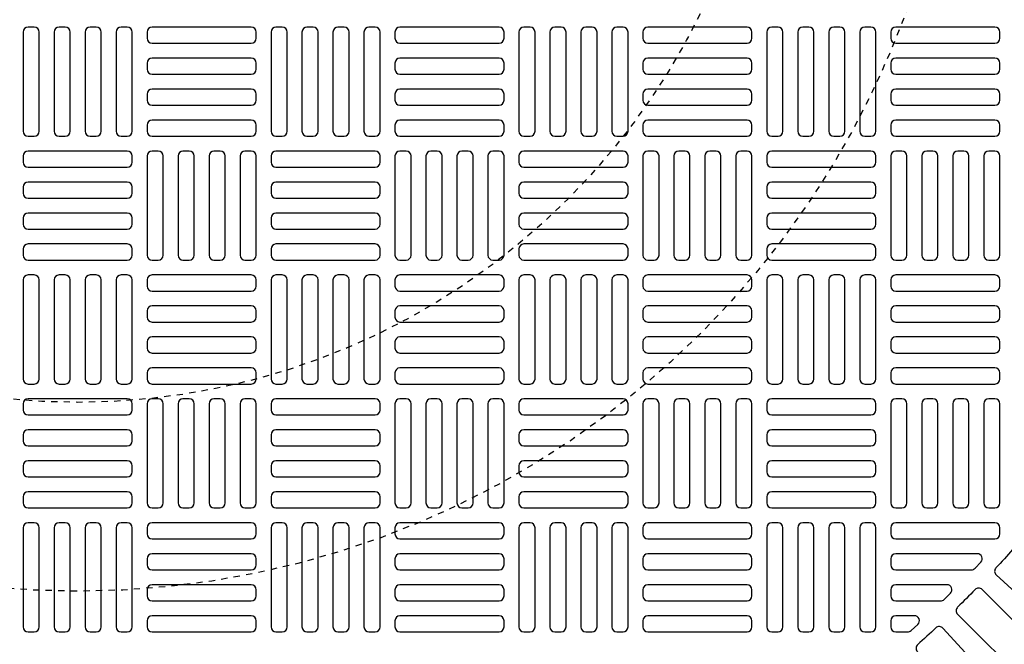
# Model space of a CAD drawing. Extents: x -169 to 2224, y 0 to 2796.
# Tile 519 of 530: x 1875 to 1890, y 1464 to 1474. Entities that reach past the tile are written whole.
import ezdxf

# ---------------------------------------------------------------- set-up
doc = ezdxf.new("R2010")
doc.units = 0
doc.header["$MEASUREMENT"] = 0
doc.linetypes.add('HIDDEN2', pattern=[0.28125, 0.1875, -0.09375])
doc.layers.get('DEFPOINTS').update_dxf_attribs({"linetype": 'CONTINUOUS'})
for name, color, linetype in [('TANK-MANHOLE-COVER-40', 2, 'CONTINUOUS'), ('TANK-MANHOLE-COVER-HATCH-40', 252, 'CONTINUOUS'), ('TANK-SLOPE', 3, 'CONTINUOUS')]:
    doc.layers.add(name, color=color, linetype=linetype)

msp = doc.modelspace()

# ---------------------------------------------------------------- linework, layer by layer
at = {"layer": 'DEFPOINTS', "color": 8, "linetype": 'HIDDEN2', "ltscale": 0.125}
msp.add_circle((1875.77157, 1479.01916), 14, dxfattribs=at)
msp.add_circle((1875.77157, 1479.01916), 14, dxfattribs=at)
msp.add_circle((1875.77157, 1479.01916), 14, dxfattribs=at)
msp.add_circle((1875.77157, 1479.01916), 14, dxfattribs=at)
at = {"layer": 'DEFPOINTS', "color": 8, "linetype": 'HIDDEN2', "ltscale": 0.5}
msp.add_circle((1875.77157, 1479.01916), 11, dxfattribs=at)
msp.add_circle((1875.77157, 1479.01916), 11, dxfattribs=at)
msp.add_circle((1875.77157, 1479.01916), 11, dxfattribs=at)
msp.add_circle((1875.77157, 1479.01916), 11, dxfattribs=at)
at = {"layer": 'TANK-MANHOLE-COVER-40', "color": 4, "linetype": 'Continuous'}
msp.add_circle((1875.77234, 1479.01916), 22.63902, dxfattribs=at)
at = {"layer": 'TANK-MANHOLE-COVER-40', "color": 1, "linetype": 'Continuous'}
msp.add_circle((1875.77234, 1479.01916), 22.44094, dxfattribs=at)
at = {"layer": 'TANK-MANHOLE-COVER-40', "color": 2, "linetype": 'Continuous'}
msp.add_circle((1875.77234, 1479.01916), 21.65354, dxfattribs=at)
at = {"layer": 'TANK-MANHOLE-COVER-HATCH-40', "linetype": 'Continuous', "flags": 128}
for points in [[(1874.98494, 1473.97979, 0.41421356), (1874.9062, 1473.90105), (1874.9062, 1472.32625, 0.41421356), (1874.98494, 1472.24751), (1875.08336, 1472.24751, 0.41421356), (1875.1621, 1472.32625), (1875.1621, 1473.90105, 0.41421356), (1875.08336, 1473.97979)], [(1875.47706, 1473.97979, 0.41421356), (1875.39832, 1473.90105), (1875.39832, 1472.32625, 0.41421356), (1875.47706, 1472.24751), (1875.57549, 1472.24751, 0.41421356), (1875.65423, 1472.32625), (1875.65423, 1473.90105, 0.41421356), (1875.57549, 1473.97979)], [(1875.96919, 1473.97979, 0.41421356), (1875.89045, 1473.90105), (1875.89045, 1472.32625, 0.41421356), (1875.96919, 1472.24751), (1876.06761, 1472.24751, 0.41421356), (1876.14635, 1472.32625), (1876.14635, 1473.90105, 0.41421356), (1876.06761, 1473.97979)], [(1876.46131, 1473.97979, 0.41421356), (1876.38257, 1473.90105), (1876.38257, 1472.32625, 0.41421356), (1876.46131, 1472.24751), (1876.55974, 1472.24751, 0.41421356), (1876.63848, 1472.32625), (1876.63848, 1473.90105, 0.41421356), (1876.55974, 1473.97979)], [(1878.60698, 1473.90105, 0.41421356), (1878.52824, 1473.97979), (1876.95344, 1473.97979, 0.41421356), (1876.8747, 1473.90105), (1876.8747, 1473.80262, 0.41421356), (1876.95344, 1473.72388), (1878.52824, 1473.72388, 0.41421356), (1878.60698, 1473.80262)], [(1878.92194, 1473.97979, 0.41421356), (1878.8432, 1473.90105), (1878.8432, 1472.32625, 0.41421356), (1878.92194, 1472.24751), (1879.02037, 1472.24751, 0.41421356), (1879.09911, 1472.32625), (1879.09911, 1473.90105, 0.41421356), (1879.02037, 1473.97979)], [(1879.41407, 1473.97979, 0.41421356), (1879.33533, 1473.90105), (1879.33533, 1472.32625, 0.41421356), (1879.41407, 1472.24751), (1879.5125, 1472.24751, 0.41421356), (1879.59124, 1472.32625), (1879.59124, 1473.90105, 0.41421356), (1879.5125, 1473.97979)], [(1879.9062, 1473.97979, 0.41421356), (1879.82746, 1473.90105), (1879.82746, 1472.32625, 0.41421356), (1879.9062, 1472.24751), (1880.00462, 1472.24751, 0.41421356), (1880.08336, 1472.32625), (1880.08336, 1473.90105, 0.41421356), (1880.00462, 1473.97979)], [(1880.39832, 1473.97979, 0.41421356), (1880.31958, 1473.90105), (1880.31958, 1472.32625, 0.41421356), (1880.39832, 1472.24751), (1880.49675, 1472.24751, 0.41421356), (1880.57549, 1472.32625), (1880.57549, 1473.90105, 0.41421356), (1880.49675, 1473.97979)], [(1882.54399, 1473.90105, 0.41421356), (1882.46525, 1473.97979), (1880.89045, 1473.97979, 0.41421356), (1880.81171, 1473.90105), (1880.81171, 1473.80262, 0.41421356), (1880.89045, 1473.72388), (1882.46525, 1473.72388, 0.41421356), (1882.54399, 1473.80262)], [(1882.85895, 1473.97979, 0.41421356), (1882.78021, 1473.90105), (1882.78021, 1472.32625, 0.41421356), (1882.85895, 1472.24751), (1882.95738, 1472.24751, 0.41421356), (1883.03612, 1472.32625), (1883.03612, 1473.90105, 0.41421356), (1882.95738, 1473.97979)], [(1883.35108, 1473.97979, 0.41421356), (1883.27234, 1473.90105), (1883.27234, 1472.32625, 0.41421356), (1883.35108, 1472.24751), (1883.4495, 1472.24751, 0.41421356), (1883.52824, 1472.32625), (1883.52824, 1473.90105, 0.41421356), (1883.4495, 1473.97979)], [(1883.8432, 1473.97979, 0.41421356), (1883.76446, 1473.90105), (1883.76446, 1472.32625, 0.41421356), (1883.8432, 1472.24751), (1883.94163, 1472.24751, 0.41421356), (1884.02037, 1472.32625), (1884.02037, 1473.90105, 0.41421356), (1883.94163, 1473.97979)], [(1884.33533, 1473.97979, 0.41421356), (1884.25659, 1473.90105), (1884.25659, 1472.32625, 0.41421356), (1884.33533, 1472.24751), (1884.43376, 1472.24751, 0.41421356), (1884.5125, 1472.32625), (1884.5125, 1473.90105, 0.41421356), (1884.43376, 1473.97979)], [(1886.481, 1473.90105, 0.41421356), (1886.40226, 1473.97979), (1884.82746, 1473.97979, 0.41421356), (1884.74872, 1473.90105), (1884.74872, 1473.80262, 0.41421356), (1884.82746, 1473.72388), (1886.40226, 1473.72388, 0.41421356), (1886.481, 1473.80262)], [(1886.79596, 1473.97979, 0.41421356), (1886.71722, 1473.90105), (1886.71722, 1472.32625, 0.41421356), (1886.79596, 1472.24751), (1886.89439, 1472.24751, 0.41421356), (1886.97313, 1472.32625), (1886.97313, 1473.90105, 0.41421356), (1886.89439, 1473.97979)], [(1887.28809, 1473.97979, 0.41421356), (1887.20935, 1473.90105), (1887.20935, 1472.32625, 0.41421356), (1887.28809, 1472.24751), (1887.38651, 1472.24751, 0.41421356), (1887.46525, 1472.32625), (1887.46525, 1473.90105, 0.41421356), (1887.38651, 1473.97979)], [(1887.78021, 1473.97979, 0.41421356), (1887.70147, 1473.90105), (1887.70147, 1472.32625, 0.41421356), (1887.78021, 1472.24751), (1887.87864, 1472.24751, 0.41421356), (1887.95738, 1472.32625), (1887.95738, 1473.90105, 0.41421356), (1887.87864, 1473.97979)], [(1888.27234, 1473.97979, 0.41421356), (1888.1936, 1473.90105), (1888.1936, 1472.32625, 0.41421356), (1888.27234, 1472.24751), (1888.37076, 1472.24751, 0.41421356), (1888.4495, 1472.32625), (1888.4495, 1473.90105, 0.41421356), (1888.37076, 1473.97979)], [(1890.41801, 1473.90105, 0.41421356), (1890.33927, 1473.97979), (1888.76446, 1473.97979, 0.41421356), (1888.68572, 1473.90105), (1888.68572, 1473.80262, 0.41421356), (1888.76446, 1473.72388), (1890.33927, 1473.72388, 0.41421356), (1890.41801, 1473.80262)], [(1878.60698, 1473.40892, 0.41421356), (1878.52824, 1473.48766), (1876.95344, 1473.48766, 0.41421356), (1876.8747, 1473.40892), (1876.8747, 1473.3105, 0.41421356), (1876.95344, 1473.23176), (1878.52824, 1473.23176, 0.41421356), (1878.60698, 1473.3105)], [(1882.54399, 1473.40892, 0.41421356), (1882.46525, 1473.48766), (1880.89045, 1473.48766, 0.41421356), (1880.81171, 1473.40892), (1880.81171, 1473.3105, 0.41421356), (1880.89045, 1473.23176), (1882.46525, 1473.23176, 0.41421356), (1882.54399, 1473.3105)], [(1886.481, 1473.40892, 0.41421356), (1886.40226, 1473.48766), (1884.82746, 1473.48766, 0.41421356), (1884.74872, 1473.40892), (1884.74872, 1473.3105, 0.41421356), (1884.82746, 1473.23176), (1886.40226, 1473.23176, 0.41421356), (1886.481, 1473.3105)], [(1890.41801, 1473.40892, 0.41421356), (1890.33927, 1473.48766), (1888.76446, 1473.48766, 0.41421356), (1888.68572, 1473.40892), (1888.68572, 1473.3105, 0.41421356), (1888.76446, 1473.23176), (1890.33927, 1473.23176, 0.41421356), (1890.41801, 1473.3105)], [(1878.60698, 1472.9168, 0.41421356), (1878.52824, 1472.99554), (1876.95344, 1472.99554, 0.41421356), (1876.8747, 1472.9168), (1876.8747, 1472.81837, 0.41421356), (1876.95344, 1472.73963), (1878.52824, 1472.73963, 0.41421356), (1878.60698, 1472.81837)], [(1882.54399, 1472.9168, 0.41421356), (1882.46525, 1472.99554), (1880.89045, 1472.99554, 0.41421356), (1880.81171, 1472.9168), (1880.81171, 1472.81837, 0.41421356), (1880.89045, 1472.73963), (1882.46525, 1472.73963, 0.41421356), (1882.54399, 1472.81837)], [(1886.481, 1472.9168, 0.41421356), (1886.40226, 1472.99554), (1884.82746, 1472.99554, 0.41421356), (1884.74872, 1472.9168), (1884.74872, 1472.81837, 0.41421356), (1884.82746, 1472.73963), (1886.40226, 1472.73963, 0.41421356), (1886.481, 1472.81837)], [(1890.41801, 1472.9168, 0.41421356), (1890.33927, 1472.99554), (1888.76446, 1472.99554, 0.41421356), (1888.68572, 1472.9168), (1888.68572, 1472.81837, 0.41421356), (1888.76446, 1472.73963), (1890.33927, 1472.73963, 0.41421356), (1890.41801, 1472.81837)], [(1878.60698, 1472.42467, 0.41421356), (1878.52824, 1472.50341), (1876.95344, 1472.50341, 0.41421356), (1876.8747, 1472.42467), (1876.8747, 1472.32625, 0.41421356), (1876.95344, 1472.24751), (1878.52824, 1472.24751, 0.41421356), (1878.60698, 1472.32625)], [(1882.54399, 1472.42467, 0.41421356), (1882.46525, 1472.50341), (1880.89045, 1472.50341, 0.41421356), (1880.81171, 1472.42467), (1880.81171, 1472.32625, 0.41421356), (1880.89045, 1472.24751), (1882.46525, 1472.24751, 0.41421356), (1882.54399, 1472.32625)], [(1886.481, 1472.42467, 0.41421356), (1886.40226, 1472.50341), (1884.82746, 1472.50341, 0.41421356), (1884.74872, 1472.42467), (1884.74872, 1472.32625, 0.41421356), (1884.82746, 1472.24751), (1886.40226, 1472.24751, 0.41421356), (1886.481, 1472.32625)], [(1890.41801, 1472.42467, 0.41421356), (1890.33927, 1472.50341), (1888.76446, 1472.50341, 0.41421356), (1888.68572, 1472.42467), (1888.68572, 1472.32625, 0.41421356), (1888.76446, 1472.24751), (1890.33927, 1472.24751, 0.41421356), (1890.41801, 1472.32625)], [(1874.9062, 1471.83412, 0.41421356), (1874.98494, 1471.75538), (1876.55974, 1471.75538, 0.41421356), (1876.63848, 1471.83412), (1876.63848, 1471.93255, 0.41421356), (1876.55974, 1472.01129), (1874.98494, 1472.01129, 0.41421356), (1874.9062, 1471.93255)], [(1876.95344, 1472.01129, 0.41421356), (1876.8747, 1471.93255), (1876.8747, 1470.35774, 0.41421356), (1876.95344, 1470.279), (1877.05187, 1470.279, 0.41421356), (1877.13061, 1470.35774), (1877.13061, 1471.93255, 0.41421356), (1877.05187, 1472.01129)], [(1877.44557, 1472.01129, 0.41421356), (1877.36683, 1471.93255), (1877.36683, 1470.35774, 0.41421356), (1877.44557, 1470.279), (1877.54399, 1470.279, 0.41421356), (1877.62273, 1470.35774), (1877.62273, 1471.93255, 0.41421356), (1877.54399, 1472.01129)], [(1877.93769, 1472.01129, 0.41421356), (1877.85895, 1471.93255), (1877.85895, 1470.35774, 0.41421356), (1877.93769, 1470.279), (1878.03612, 1470.279, 0.41421356), (1878.11486, 1470.35774), (1878.11486, 1471.93255, 0.41421356), (1878.03612, 1472.01129)], [(1878.42982, 1472.01129, 0.41421356), (1878.35108, 1471.93255), (1878.35108, 1470.35774, 0.41421356), (1878.42982, 1470.279), (1878.52824, 1470.279, 0.41421356), (1878.60698, 1470.35774), (1878.60698, 1471.93255, 0.41421356), (1878.52824, 1472.01129)], [(1878.8432, 1471.83412, 0.41421356), (1878.92194, 1471.75538), (1880.49675, 1471.75538, 0.41421356), (1880.57549, 1471.83412), (1880.57549, 1471.93255, 0.41421356), (1880.49675, 1472.01129), (1878.92194, 1472.01129, 0.41421356), (1878.8432, 1471.93255)], [(1880.89045, 1472.01129, 0.41421356), (1880.81171, 1471.93255), (1880.81171, 1470.35774, 0.41421356), (1880.89045, 1470.279), (1880.98887, 1470.279, 0.41421356), (1881.06761, 1470.35774), (1881.06761, 1471.93255, 0.41421356), (1880.98887, 1472.01129)], [(1881.38257, 1472.01129, 0.41421356), (1881.30383, 1471.93255), (1881.30383, 1470.35774, 0.41421356), (1881.38257, 1470.279), (1881.481, 1470.279, 0.41421356), (1881.55974, 1470.35774), (1881.55974, 1471.93255, 0.41421356), (1881.481, 1472.01129)], [(1881.8747, 1472.01129, 0.41421356), (1881.79596, 1471.93255), (1881.79596, 1470.35774, 0.41421356), (1881.8747, 1470.279), (1881.97313, 1470.279, 0.41421356), (1882.05187, 1470.35774), (1882.05187, 1471.93255, 0.41421356), (1881.97313, 1472.01129)], [(1882.36683, 1472.01129, 0.41421356), (1882.28809, 1471.93255), (1882.28809, 1470.35774, 0.41421356), (1882.36683, 1470.279), (1882.46525, 1470.279, 0.41421356), (1882.54399, 1470.35774), (1882.54399, 1471.93255, 0.41421356), (1882.46525, 1472.01129)], [(1882.78021, 1471.83412, 0.41421356), (1882.85895, 1471.75538), (1884.43376, 1471.75538, 0.41421356), (1884.5125, 1471.83412), (1884.5125, 1471.93255, 0.41421356), (1884.43376, 1472.01129), (1882.85895, 1472.01129, 0.41421356), (1882.78021, 1471.93255)], [(1884.82746, 1472.01129, 0.41421356), (1884.74872, 1471.93255), (1884.74872, 1470.35774, 0.41421356), (1884.82746, 1470.279), (1884.92588, 1470.279, 0.41421356), (1885.00462, 1470.35774), (1885.00462, 1471.93255, 0.41421356), (1884.92588, 1472.01129)], [(1885.31958, 1472.01129, 0.41421356), (1885.24084, 1471.93255), (1885.24084, 1470.35774, 0.41421356), (1885.31958, 1470.279), (1885.41801, 1470.279, 0.41421356), (1885.49675, 1470.35774), (1885.49675, 1471.93255, 0.41421356), (1885.41801, 1472.01129)], [(1885.81171, 1472.01129, 0.41421356), (1885.73297, 1471.93255), (1885.73297, 1470.35774, 0.41421356), (1885.81171, 1470.279), (1885.91013, 1470.279, 0.41421356), (1885.98887, 1470.35774), (1885.98887, 1471.93255, 0.41421356), (1885.91013, 1472.01129)], [(1886.30383, 1472.01129, 0.41421356), (1886.22509, 1471.93255), (1886.22509, 1470.35774, 0.41421356), (1886.30383, 1470.279), (1886.40226, 1470.279, 0.41421356), (1886.481, 1470.35774), (1886.481, 1471.93255, 0.41421356), (1886.40226, 1472.01129)], [(1886.71722, 1471.83412, 0.41421356), (1886.79596, 1471.75538), (1888.37076, 1471.75538, 0.41421356), (1888.4495, 1471.83412), (1888.4495, 1471.93255, 0.41421356), (1888.37076, 1472.01129), (1886.79596, 1472.01129, 0.41421356), (1886.71722, 1471.93255)], [(1888.76446, 1472.01129, 0.41421356), (1888.68572, 1471.93255), (1888.68572, 1470.35774, 0.41421356), (1888.76446, 1470.279), (1888.86289, 1470.279, 0.41421356), (1888.94163, 1470.35774), (1888.94163, 1471.93255, 0.41421356), (1888.86289, 1472.01129)], [(1889.25659, 1472.01129, 0.41421356), (1889.17785, 1471.93255), (1889.17785, 1470.35774, 0.41421356), (1889.25659, 1470.279), (1889.35502, 1470.279, 0.41421356), (1889.43376, 1470.35774), (1889.43376, 1471.93255, 0.41421356), (1889.35502, 1472.01129)], [(1889.74872, 1472.01129, 0.41421356), (1889.66998, 1471.93255), (1889.66998, 1470.35774, 0.41421356), (1889.74872, 1470.279), (1889.84714, 1470.279, 0.41421356), (1889.92588, 1470.35774), (1889.92588, 1471.93255, 0.41421356), (1889.84714, 1472.01129)], [(1890.24084, 1472.01129, 0.41421356), (1890.1621, 1471.93255), (1890.1621, 1470.35774, 0.41421356), (1890.24084, 1470.279), (1890.33927, 1470.279, 0.41421356), (1890.41801, 1470.35774), (1890.41801, 1471.93255, 0.41421356), (1890.33927, 1472.01129)], [(1874.9062, 1471.34199, 0.41421356), (1874.98494, 1471.26325), (1876.55974, 1471.26325, 0.41421356), (1876.63848, 1471.34199), (1876.63848, 1471.44042, 0.41421356), (1876.55974, 1471.51916), (1874.98494, 1471.51916, 0.41421356), (1874.9062, 1471.44042)], [(1878.8432, 1471.34199, 0.41421356), (1878.92194, 1471.26325), (1880.49675, 1471.26325, 0.41421356), (1880.57549, 1471.34199), (1880.57549, 1471.44042, 0.41421356), (1880.49675, 1471.51916), (1878.92194, 1471.51916, 0.41421356), (1878.8432, 1471.44042)], [(1882.78021, 1471.34199, 0.41421356), (1882.85895, 1471.26325), (1884.43376, 1471.26325, 0.41421356), (1884.5125, 1471.34199), (1884.5125, 1471.44042, 0.41421356), (1884.43376, 1471.51916), (1882.85895, 1471.51916, 0.41421356), (1882.78021, 1471.44042)], [(1886.71722, 1471.34199, 0.41421356), (1886.79596, 1471.26325), (1888.37076, 1471.26325, 0.41421356), (1888.4495, 1471.34199), (1888.4495, 1471.44042, 0.41421356), (1888.37076, 1471.51916), (1886.79596, 1471.51916, 0.41421356), (1886.71722, 1471.44042)], [(1874.9062, 1470.84987, 0.41421356), (1874.98494, 1470.77113), (1876.55974, 1470.77113, 0.41421356), (1876.63848, 1470.84987), (1876.63848, 1470.94829, 0.41421356), (1876.55974, 1471.02703), (1874.98494, 1471.02703, 0.41421356), (1874.9062, 1470.94829)], [(1878.8432, 1470.84987, 0.41421356), (1878.92194, 1470.77113), (1880.49675, 1470.77113, 0.41421356), (1880.57549, 1470.84987), (1880.57549, 1470.94829, 0.41421356), (1880.49675, 1471.02703), (1878.92194, 1471.02703, 0.41421356), (1878.8432, 1470.94829)], [(1882.78021, 1470.84987, 0.41421356), (1882.85895, 1470.77113), (1884.43376, 1470.77113, 0.41421356), (1884.5125, 1470.84987), (1884.5125, 1470.94829, 0.41421356), (1884.43376, 1471.02703), (1882.85895, 1471.02703, 0.41421356), (1882.78021, 1470.94829)], [(1886.71722, 1470.84987, 0.41421356), (1886.79596, 1470.77113), (1888.37076, 1470.77113, 0.41421356), (1888.4495, 1470.84987), (1888.4495, 1470.94829, 0.41421356), (1888.37076, 1471.02703), (1886.79596, 1471.02703, 0.41421356), (1886.71722, 1470.94829)], [(1874.9062, 1470.35774, 0.41421356), (1874.98494, 1470.279), (1876.55974, 1470.279, 0.41421356), (1876.63848, 1470.35774), (1876.63848, 1470.45617, 0.41421356), (1876.55974, 1470.53491), (1874.98494, 1470.53491, 0.41421356), (1874.9062, 1470.45617)], [(1878.8432, 1470.35774, 0.41421356), (1878.92194, 1470.279), (1880.49675, 1470.279, 0.41421356), (1880.57549, 1470.35774), (1880.57549, 1470.45617, 0.41421356), (1880.49675, 1470.53491), (1878.92194, 1470.53491, 0.41421356), (1878.8432, 1470.45617)], [(1882.78021, 1470.35774, 0.41421356), (1882.85895, 1470.279), (1884.43376, 1470.279, 0.41421356), (1884.5125, 1470.35774), (1884.5125, 1470.45617, 0.41421356), (1884.43376, 1470.53491), (1882.85895, 1470.53491, 0.41421356), (1882.78021, 1470.45617)], [(1886.71722, 1470.35774, 0.41421356), (1886.79596, 1470.279), (1888.37076, 1470.279, 0.41421356), (1888.4495, 1470.35774), (1888.4495, 1470.45617, 0.41421356), (1888.37076, 1470.53491), (1886.79596, 1470.53491, 0.41421356), (1886.71722, 1470.45617)], [(1874.98494, 1470.04278, 0.41421356), (1874.9062, 1469.96404), (1874.9062, 1468.38924, 0.41421356), (1874.98494, 1468.3105), (1875.08336, 1468.3105, 0.41421356), (1875.1621, 1468.38924), (1875.1621, 1469.96404, 0.41421356), (1875.08336, 1470.04278)], [(1875.47706, 1470.04278, 0.41421356), (1875.39832, 1469.96404), (1875.39832, 1468.38924, 0.41421356), (1875.47706, 1468.3105), (1875.57549, 1468.3105, 0.41421356), (1875.65423, 1468.38924), (1875.65423, 1469.96404, 0.41421356), (1875.57549, 1470.04278)], [(1875.96919, 1470.04278, 0.41421356), (1875.89045, 1469.96404), (1875.89045, 1468.38924, 0.41421356), (1875.96919, 1468.3105), (1876.06761, 1468.3105, 0.41421356), (1876.14635, 1468.38924), (1876.14635, 1469.96404, 0.41421356), (1876.06761, 1470.04278)], [(1876.46131, 1470.04278, 0.41421356), (1876.38257, 1469.96404), (1876.38257, 1468.38924, 0.41421356), (1876.46131, 1468.3105), (1876.55974, 1468.3105, 0.41421356), (1876.63848, 1468.38924), (1876.63848, 1469.96404, 0.41421356), (1876.55974, 1470.04278)], [(1878.60698, 1469.96404, 0.41421356), (1878.52824, 1470.04278), (1876.95344, 1470.04278, 0.41421356), (1876.8747, 1469.96404), (1876.8747, 1469.86562, 0.41421356), (1876.95344, 1469.78688), (1878.52824, 1469.78688, 0.41421356), (1878.60698, 1469.86562)], [(1878.92194, 1470.04278, 0.41421356), (1878.8432, 1469.96404), (1878.8432, 1468.38924, 0.41421356), (1878.92194, 1468.3105), (1879.02037, 1468.3105, 0.41421356), (1879.09911, 1468.38924), (1879.09911, 1469.96404, 0.41421356), (1879.02037, 1470.04278)], [(1879.41407, 1470.04278, 0.41421356), (1879.33533, 1469.96404), (1879.33533, 1468.38924, 0.41421356), (1879.41407, 1468.3105), (1879.5125, 1468.3105, 0.41421356), (1879.59124, 1468.38924), (1879.59124, 1469.96404, 0.41421356), (1879.5125, 1470.04278)], [(1879.9062, 1470.04278, 0.41421356), (1879.82746, 1469.96404), (1879.82746, 1468.38924, 0.41421356), (1879.9062, 1468.3105), (1880.00462, 1468.3105, 0.41421356), (1880.08336, 1468.38924), (1880.08336, 1469.96404, 0.41421356), (1880.00462, 1470.04278)], [(1880.39832, 1470.04278, 0.41421356), (1880.31958, 1469.96404), (1880.31958, 1468.38924, 0.41421356), (1880.39832, 1468.3105), (1880.49675, 1468.3105, 0.41421356), (1880.57549, 1468.38924), (1880.57549, 1469.96404, 0.41421356), (1880.49675, 1470.04278)], [(1882.54399, 1469.96404, 0.41421356), (1882.46525, 1470.04278), (1880.89045, 1470.04278, 0.41421356), (1880.81171, 1469.96404), (1880.81171, 1469.86562, 0.41421356), (1880.89045, 1469.78688), (1882.46525, 1469.78688, 0.41421356), (1882.54399, 1469.86562)], [(1882.85895, 1470.04278, 0.41421356), (1882.78021, 1469.96404), (1882.78021, 1468.38924, 0.41421356), (1882.85895, 1468.3105), (1882.95738, 1468.3105, 0.41421356), (1883.03612, 1468.38924), (1883.03612, 1469.96404, 0.41421356), (1882.95738, 1470.04278)], [(1883.35108, 1470.04278, 0.41421356), (1883.27234, 1469.96404), (1883.27234, 1468.38924, 0.41421356), (1883.35108, 1468.3105), (1883.4495, 1468.3105, 0.41421356), (1883.52824, 1468.38924), (1883.52824, 1469.96404, 0.41421356), (1883.4495, 1470.04278)], [(1883.8432, 1470.04278, 0.41421356), (1883.76446, 1469.96404), (1883.76446, 1468.38924, 0.41421356), (1883.8432, 1468.3105), (1883.94163, 1468.3105, 0.41421356), (1884.02037, 1468.38924), (1884.02037, 1469.96404, 0.41421356), (1883.94163, 1470.04278)], [(1884.33533, 1470.04278, 0.41421356), (1884.25659, 1469.96404), (1884.25659, 1468.38924, 0.41421356), (1884.33533, 1468.3105), (1884.43376, 1468.3105, 0.41421356), (1884.5125, 1468.38924), (1884.5125, 1469.96404, 0.41421356), (1884.43376, 1470.04278)], [(1886.481, 1469.96404, 0.41421356), (1886.40226, 1470.04278), (1884.82746, 1470.04278, 0.41421356), (1884.74872, 1469.96404), (1884.74872, 1469.86562, 0.41421356), (1884.82746, 1469.78688), (1886.40226, 1469.78688, 0.41421356), (1886.481, 1469.86562)], [(1886.79596, 1470.04278, 0.41421356), (1886.71722, 1469.96404), (1886.71722, 1468.38924, 0.41421356), (1886.79596, 1468.3105), (1886.89439, 1468.3105, 0.41421356), (1886.97313, 1468.38924), (1886.97313, 1469.96404, 0.41421356), (1886.89439, 1470.04278)], [(1887.28809, 1470.04278, 0.41421356), (1887.20935, 1469.96404), (1887.20935, 1468.38924, 0.41421356), (1887.28809, 1468.3105), (1887.38651, 1468.3105, 0.41421356), (1887.46525, 1468.38924), (1887.46525, 1469.96404, 0.41421356), (1887.38651, 1470.04278)], [(1887.78021, 1470.04278, 0.41421356), (1887.70147, 1469.96404), (1887.70147, 1468.38924, 0.41421356), (1887.78021, 1468.3105), (1887.87864, 1468.3105, 0.41421356), (1887.95738, 1468.38924), (1887.95738, 1469.96404, 0.41421356), (1887.87864, 1470.04278)], [(1888.27234, 1470.04278, 0.41421356), (1888.1936, 1469.96404), (1888.1936, 1468.38924, 0.41421356), (1888.27234, 1468.3105), (1888.37076, 1468.3105, 0.41421356), (1888.4495, 1468.38924), (1888.4495, 1469.96404, 0.41421356), (1888.37076, 1470.04278)], [(1890.41801, 1469.96404, 0.41421356), (1890.33927, 1470.04278), (1888.76446, 1470.04278, 0.41421356), (1888.68572, 1469.96404), (1888.68572, 1469.86562, 0.41421356), (1888.76446, 1469.78688), (1890.33927, 1469.78688, 0.41421356), (1890.41801, 1469.86562)], [(1878.60698, 1469.47192, 0.41421356), (1878.52824, 1469.55066), (1876.95344, 1469.55066, 0.41421356), (1876.8747, 1469.47192), (1876.8747, 1469.37349, 0.41421356), (1876.95344, 1469.29475), (1878.52824, 1469.29475, 0.41421356), (1878.60698, 1469.37349)], [(1882.54399, 1469.47192, 0.41421356), (1882.46525, 1469.55066), (1880.89045, 1469.55066, 0.41421356), (1880.81171, 1469.47192), (1880.81171, 1469.37349, 0.41421356), (1880.89045, 1469.29475), (1882.46525, 1469.29475, 0.41421356), (1882.54399, 1469.37349)], [(1886.481, 1469.47192, 0.41421356), (1886.40226, 1469.55066), (1884.82746, 1469.55066, 0.41421356), (1884.74872, 1469.47192), (1884.74872, 1469.37349, 0.41421356), (1884.82746, 1469.29475), (1886.40226, 1469.29475, 0.41421356), (1886.481, 1469.37349)], [(1890.41801, 1469.47192, 0.41421356), (1890.33927, 1469.55066), (1888.76446, 1469.55066, 0.41421356), (1888.68572, 1469.47192), (1888.68572, 1469.37349, 0.41421356), (1888.76446, 1469.29475), (1890.33927, 1469.29475, 0.41421356), (1890.41801, 1469.37349)], [(1878.60698, 1468.97979, 0.41421356), (1878.52824, 1469.05853), (1876.95344, 1469.05853, 0.41421356), (1876.8747, 1468.97979), (1876.8747, 1468.88136, 0.41421356), (1876.95344, 1468.80262), (1878.52824, 1468.80262, 0.41421356), (1878.60698, 1468.88136)], [(1882.54399, 1468.97979, 0.41421356), (1882.46525, 1469.05853), (1880.89045, 1469.05853, 0.41421356), (1880.81171, 1468.97979), (1880.81171, 1468.88136, 0.41421356), (1880.89045, 1468.80262), (1882.46525, 1468.80262, 0.41421356), (1882.54399, 1468.88136)], [(1886.481, 1468.97979, 0.41421356), (1886.40226, 1469.05853), (1884.82746, 1469.05853, 0.41421356), (1884.74872, 1468.97979), (1884.74872, 1468.88136, 0.41421356), (1884.82746, 1468.80262), (1886.40226, 1468.80262, 0.41421356), (1886.481, 1468.88136)], [(1890.41801, 1468.97979, 0.41421356), (1890.33927, 1469.05853), (1888.76446, 1469.05853, 0.41421356), (1888.68572, 1468.97979), (1888.68572, 1468.88136, 0.41421356), (1888.76446, 1468.80262), (1890.33927, 1468.80262, 0.41421356), (1890.41801, 1468.88136)], [(1878.60698, 1468.48766, 0.41421356), (1878.52824, 1468.5664), (1876.95344, 1468.5664, 0.41421356), (1876.8747, 1468.48766), (1876.8747, 1468.38924, 0.41421356), (1876.95344, 1468.3105), (1878.52824, 1468.3105, 0.41421356), (1878.60698, 1468.38924)], [(1882.54399, 1468.48766, 0.41421356), (1882.46525, 1468.5664), (1880.89045, 1468.5664, 0.41421356), (1880.81171, 1468.48766), (1880.81171, 1468.38924, 0.41421356), (1880.89045, 1468.3105), (1882.46525, 1468.3105, 0.41421356), (1882.54399, 1468.38924)], [(1886.481, 1468.48766, 0.41421356), (1886.40226, 1468.5664), (1884.82746, 1468.5664, 0.41421356), (1884.74872, 1468.48766), (1884.74872, 1468.38924, 0.41421356), (1884.82746, 1468.3105), (1886.40226, 1468.3105, 0.41421356), (1886.481, 1468.38924)], [(1890.41801, 1468.48766, 0.41421356), (1890.33927, 1468.5664), (1888.76446, 1468.5664, 0.41421356), (1888.68572, 1468.48766), (1888.68572, 1468.38924, 0.41421356), (1888.76446, 1468.3105), (1890.33927, 1468.3105, 0.41421356), (1890.41801, 1468.38924)], [(1874.9062, 1467.89711, 0.41421356), (1874.98494, 1467.81837), (1876.55974, 1467.81837, 0.41421356), (1876.63848, 1467.89711), (1876.63848, 1467.99554, 0.41421356), (1876.55974, 1468.07428), (1874.98494, 1468.07428, 0.41421356), (1874.9062, 1467.99554)], [(1876.95344, 1468.07428, 0.41421356), (1876.8747, 1467.99554), (1876.8747, 1466.42073, 0.41421356), (1876.95344, 1466.34199), (1877.05187, 1466.34199, 0.41421356), (1877.13061, 1466.42073), (1877.13061, 1467.99554, 0.41421356), (1877.05187, 1468.07428)], [(1877.44557, 1468.07428, 0.41421356), (1877.36683, 1467.99554), (1877.36683, 1466.42073, 0.41421356), (1877.44557, 1466.34199), (1877.54399, 1466.34199, 0.41421356), (1877.62273, 1466.42073), (1877.62273, 1467.99554, 0.41421356), (1877.54399, 1468.07428)], [(1877.93769, 1468.07428, 0.41421356), (1877.85895, 1467.99554), (1877.85895, 1466.42073, 0.41421356), (1877.93769, 1466.34199), (1878.03612, 1466.34199, 0.41421356), (1878.11486, 1466.42073), (1878.11486, 1467.99554, 0.41421356), (1878.03612, 1468.07428)], [(1878.42982, 1468.07428, 0.41421356), (1878.35108, 1467.99554), (1878.35108, 1466.42073, 0.41421356), (1878.42982, 1466.34199), (1878.52824, 1466.34199, 0.41421356), (1878.60698, 1466.42073), (1878.60698, 1467.99554, 0.41421356), (1878.52824, 1468.07428)], [(1878.8432, 1467.89711, 0.41421356), (1878.92194, 1467.81837), (1880.49675, 1467.81837, 0.41421356), (1880.57549, 1467.89711), (1880.57549, 1467.99554, 0.41421356), (1880.49675, 1468.07428), (1878.92194, 1468.07428, 0.41421356), (1878.8432, 1467.99554)], [(1880.89045, 1468.07428, 0.41421356), (1880.81171, 1467.99554), (1880.81171, 1466.42073, 0.41421356), (1880.89045, 1466.34199), (1880.98887, 1466.34199, 0.41421356), (1881.06761, 1466.42073), (1881.06761, 1467.99554, 0.41421356), (1880.98887, 1468.07428)], [(1881.38257, 1468.07428, 0.41421356), (1881.30383, 1467.99554), (1881.30383, 1466.42073, 0.41421356), (1881.38257, 1466.34199), (1881.481, 1466.34199, 0.41421356), (1881.55974, 1466.42073), (1881.55974, 1467.99554, 0.41421356), (1881.481, 1468.07428)], [(1881.8747, 1468.07428, 0.41421356), (1881.79596, 1467.99554), (1881.79596, 1466.42073, 0.41421356), (1881.8747, 1466.34199), (1881.97313, 1466.34199, 0.41421356), (1882.05187, 1466.42073), (1882.05187, 1467.99554, 0.41421356), (1881.97313, 1468.07428)], [(1882.36683, 1468.07428, 0.41421356), (1882.28809, 1467.99554), (1882.28809, 1466.42073, 0.41421356), (1882.36683, 1466.34199), (1882.46525, 1466.34199, 0.41421356), (1882.54399, 1466.42073), (1882.54399, 1467.99554, 0.41421356), (1882.46525, 1468.07428)], [(1882.78021, 1467.89711, 0.41421356), (1882.85895, 1467.81837), (1884.43376, 1467.81837, 0.41421356), (1884.5125, 1467.89711), (1884.5125, 1467.99554, 0.41421356), (1884.43376, 1468.07428), (1882.85895, 1468.07428, 0.41421356), (1882.78021, 1467.99554)], [(1884.82746, 1468.07428, 0.41421356), (1884.74872, 1467.99554), (1884.74872, 1466.42073, 0.41421356), (1884.82746, 1466.34199), (1884.92588, 1466.34199, 0.41421356), (1885.00462, 1466.42073), (1885.00462, 1467.99554, 0.41421356), (1884.92588, 1468.07428)], [(1885.31958, 1468.07428, 0.41421356), (1885.24084, 1467.99554), (1885.24084, 1466.42073, 0.41421356), (1885.31958, 1466.34199), (1885.41801, 1466.34199, 0.41421356), (1885.49675, 1466.42073), (1885.49675, 1467.99554, 0.41421356), (1885.41801, 1468.07428)], [(1885.81171, 1468.07428, 0.41421356), (1885.73297, 1467.99554), (1885.73297, 1466.42073, 0.41421356), (1885.81171, 1466.34199), (1885.91013, 1466.34199, 0.41421356), (1885.98887, 1466.42073), (1885.98887, 1467.99554, 0.41421356), (1885.91013, 1468.07428)], [(1886.30383, 1468.07428, 0.41421356), (1886.22509, 1467.99554), (1886.22509, 1466.42073, 0.41421356), (1886.30383, 1466.34199), (1886.40226, 1466.34199, 0.41421356), (1886.481, 1466.42073), (1886.481, 1467.99554, 0.41421356), (1886.40226, 1468.07428)], [(1886.71722, 1467.89711, 0.41421356), (1886.79596, 1467.81837), (1888.37076, 1467.81837, 0.41421356), (1888.4495, 1467.89711), (1888.4495, 1467.99554, 0.41421356), (1888.37076, 1468.07428), (1886.79596, 1468.07428, 0.41421356), (1886.71722, 1467.99554)], [(1888.76446, 1468.07428, 0.41421356), (1888.68572, 1467.99554), (1888.68572, 1466.42073, 0.41421356), (1888.76446, 1466.34199), (1888.86289, 1466.34199, 0.41421356), (1888.94163, 1466.42073), (1888.94163, 1467.99554, 0.41421356), (1888.86289, 1468.07428)], [(1889.25659, 1468.07428, 0.41421356), (1889.17785, 1467.99554), (1889.17785, 1466.42073, 0.41421356), (1889.25659, 1466.34199), (1889.35502, 1466.34199, 0.41421356), (1889.43376, 1466.42073), (1889.43376, 1467.99554, 0.41421356), (1889.35502, 1468.07428)], [(1889.74872, 1468.07428, 0.41421356), (1889.66998, 1467.99554), (1889.66998, 1466.42073, 0.41421356), (1889.74872, 1466.34199), (1889.84714, 1466.34199, 0.41421356), (1889.92588, 1466.42073), (1889.92588, 1467.99554, 0.41421356), (1889.84714, 1468.07428)], [(1890.24084, 1468.07428, 0.41421356), (1890.1621, 1467.99554), (1890.1621, 1466.42073, 0.41421356), (1890.24084, 1466.34199), (1890.33927, 1466.34199, 0.41421356), (1890.41801, 1466.42073), (1890.41801, 1467.99554, 0.41421356), (1890.33927, 1468.07428)], [(1874.9062, 1467.40499, 0.41421356), (1874.98494, 1467.32625), (1876.55974, 1467.32625, 0.41421356), (1876.63848, 1467.40499), (1876.63848, 1467.50341, 0.41421356), (1876.55974, 1467.58215), (1874.98494, 1467.58215, 0.41421356), (1874.9062, 1467.50341)], [(1878.8432, 1467.40499, 0.41421356), (1878.92194, 1467.32625), (1880.49675, 1467.32625, 0.41421356), (1880.57549, 1467.40499), (1880.57549, 1467.50341, 0.41421356), (1880.49675, 1467.58215), (1878.92194, 1467.58215, 0.41421356), (1878.8432, 1467.50341)], [(1882.78021, 1467.40499, 0.41421356), (1882.85895, 1467.32625), (1884.43376, 1467.32625, 0.41421356), (1884.5125, 1467.40499), (1884.5125, 1467.50341, 0.41421356), (1884.43376, 1467.58215), (1882.85895, 1467.58215, 0.41421356), (1882.78021, 1467.50341)], [(1886.71722, 1467.40499, 0.41421356), (1886.79596, 1467.32625), (1888.37076, 1467.32625, 0.41421356), (1888.4495, 1467.40499), (1888.4495, 1467.50341, 0.41421356), (1888.37076, 1467.58215), (1886.79596, 1467.58215, 0.41421356), (1886.71722, 1467.50341)], [(1874.9062, 1466.91286, 0.41421356), (1874.98494, 1466.83412), (1876.55974, 1466.83412, 0.41421356), (1876.63848, 1466.91286), (1876.63848, 1467.01129, 0.41421356), (1876.55974, 1467.09003), (1874.98494, 1467.09003, 0.41421356), (1874.9062, 1467.01129)], [(1878.8432, 1466.91286, 0.41421356), (1878.92194, 1466.83412), (1880.49675, 1466.83412, 0.41421356), (1880.57549, 1466.91286), (1880.57549, 1467.01129, 0.41421356), (1880.49675, 1467.09003), (1878.92194, 1467.09003, 0.41421356), (1878.8432, 1467.01129)], [(1882.78021, 1466.91286, 0.41421356), (1882.85895, 1466.83412), (1884.43376, 1466.83412, 0.41421356), (1884.5125, 1466.91286), (1884.5125, 1467.01129, 0.41421356), (1884.43376, 1467.09003), (1882.85895, 1467.09003, 0.41421356), (1882.78021, 1467.01129)], [(1886.71722, 1466.91286, 0.41421356), (1886.79596, 1466.83412), (1888.37076, 1466.83412, 0.41421356), (1888.4495, 1466.91286), (1888.4495, 1467.01129, 0.41421356), (1888.37076, 1467.09003), (1886.79596, 1467.09003, 0.41421356), (1886.71722, 1467.01129)], [(1874.9062, 1466.42073, 0.41421356), (1874.98494, 1466.34199), (1876.55974, 1466.34199, 0.41421356), (1876.63848, 1466.42073), (1876.63848, 1466.51916, 0.41421356), (1876.55974, 1466.5979), (1874.98494, 1466.5979, 0.41421356), (1874.9062, 1466.51916)], [(1878.8432, 1466.42073, 0.41421356), (1878.92194, 1466.34199), (1880.49675, 1466.34199, 0.41421356), (1880.57549, 1466.42073), (1880.57549, 1466.51916, 0.41421356), (1880.49675, 1466.5979), (1878.92194, 1466.5979, 0.41421356), (1878.8432, 1466.51916)], [(1882.78021, 1466.42073, 0.41421356), (1882.85895, 1466.34199), (1884.43376, 1466.34199, 0.41421356), (1884.5125, 1466.42073), (1884.5125, 1466.51916, 0.41421356), (1884.43376, 1466.5979), (1882.85895, 1466.5979, 0.41421356), (1882.78021, 1466.51916)], [(1886.71722, 1466.42073, 0.41421356), (1886.79596, 1466.34199), (1888.37076, 1466.34199, 0.41421356), (1888.4495, 1466.42073), (1888.4495, 1466.51916, 0.41421356), (1888.37076, 1466.5979), (1886.79596, 1466.5979, 0.41421356), (1886.71722, 1466.51916)], [(1874.98494, 1466.10577, 0.41421356), (1874.9062, 1466.02703), (1874.9062, 1464.45223, 0.41421356), (1874.98494, 1464.37349), (1875.08336, 1464.37349, 0.41421356), (1875.1621, 1464.45223), (1875.1621, 1466.02703, 0.41421356), (1875.08336, 1466.10577)], [(1875.47706, 1466.10577, 0.41421356), (1875.39832, 1466.02703), (1875.39832, 1464.45223, 0.41421356), (1875.47706, 1464.37349), (1875.57549, 1464.37349, 0.41421356), (1875.65423, 1464.45223), (1875.65423, 1466.02703, 0.41421356), (1875.57549, 1466.10577)], [(1875.96919, 1466.10577, 0.41421356), (1875.89045, 1466.02703), (1875.89045, 1464.45223, 0.41421356), (1875.96919, 1464.37349), (1876.06761, 1464.37349, 0.41421356), (1876.14635, 1464.45223), (1876.14635, 1466.02703, 0.41421356), (1876.06761, 1466.10577)], [(1876.46131, 1466.10577, 0.41421356), (1876.38257, 1466.02703), (1876.38257, 1464.45223, 0.41421356), (1876.46131, 1464.37349), (1876.55974, 1464.37349, 0.41421356), (1876.63848, 1464.45223), (1876.63848, 1466.02703, 0.41421356), (1876.55974, 1466.10577)], [(1878.60698, 1466.02703, 0.41421356), (1878.52824, 1466.10577), (1876.95344, 1466.10577, 0.41421356), (1876.8747, 1466.02703), (1876.8747, 1465.92861, 0.41421356), (1876.95344, 1465.84987), (1878.52824, 1465.84987, 0.41421356), (1878.60698, 1465.92861)], [(1878.92194, 1466.10577, 0.41421356), (1878.8432, 1466.02703), (1878.8432, 1464.45223, 0.41421356), (1878.92194, 1464.37349), (1879.02037, 1464.37349, 0.41421356), (1879.09911, 1464.45223), (1879.09911, 1466.02703, 0.41421356), (1879.02037, 1466.10577)], [(1879.41407, 1466.10577, 0.41421356), (1879.33533, 1466.02703), (1879.33533, 1464.45223, 0.41421356), (1879.41407, 1464.37349), (1879.5125, 1464.37349, 0.41421356), (1879.59124, 1464.45223), (1879.59124, 1466.02703, 0.41421356), (1879.5125, 1466.10577)], [(1879.9062, 1466.10577, 0.41421356), (1879.82746, 1466.02703), (1879.82746, 1464.45223, 0.41421356), (1879.9062, 1464.37349), (1880.00462, 1464.37349, 0.41421356), (1880.08336, 1464.45223), (1880.08336, 1466.02703, 0.41421356), (1880.00462, 1466.10577)], [(1880.39832, 1466.10577, 0.41421356), (1880.31958, 1466.02703), (1880.31958, 1464.45223, 0.41421356), (1880.39832, 1464.37349), (1880.49675, 1464.37349, 0.41421356), (1880.57549, 1464.45223), (1880.57549, 1466.02703, 0.41421356), (1880.49675, 1466.10577)], [(1882.54399, 1466.02703, 0.41421356), (1882.46525, 1466.10577), (1880.89045, 1466.10577, 0.41421356), (1880.81171, 1466.02703), (1880.81171, 1465.92861, 0.41421356), (1880.89045, 1465.84987), (1882.46525, 1465.84987, 0.41421356), (1882.54399, 1465.92861)], [(1882.85895, 1466.10577, 0.41421356), (1882.78021, 1466.02703), (1882.78021, 1464.45223, 0.41421356), (1882.85895, 1464.37349), (1882.95738, 1464.37349, 0.41421356), (1883.03612, 1464.45223), (1883.03612, 1466.02703, 0.41421356), (1882.95738, 1466.10577)], [(1883.35108, 1466.10577, 0.41421356), (1883.27234, 1466.02703), (1883.27234, 1464.45223, 0.41421356), (1883.35108, 1464.37349), (1883.4495, 1464.37349, 0.41421356), (1883.52824, 1464.45223), (1883.52824, 1466.02703, 0.41421356), (1883.4495, 1466.10577)], [(1883.8432, 1466.10577, 0.41421356), (1883.76446, 1466.02703), (1883.76446, 1464.45223, 0.41421356), (1883.8432, 1464.37349), (1883.94163, 1464.37349, 0.41421356), (1884.02037, 1464.45223), (1884.02037, 1466.02703, 0.41421356), (1883.94163, 1466.10577)], [(1884.33533, 1466.10577, 0.41421356), (1884.25659, 1466.02703), (1884.25659, 1464.45223, 0.41421356), (1884.33533, 1464.37349), (1884.43376, 1464.37349, 0.41421356), (1884.5125, 1464.45223), (1884.5125, 1466.02703, 0.41421356), (1884.43376, 1466.10577)], [(1886.481, 1466.02703, 0.41421356), (1886.40226, 1466.10577), (1884.82746, 1466.10577, 0.41421356), (1884.74872, 1466.02703), (1884.74872, 1465.92861, 0.41421356), (1884.82746, 1465.84987), (1886.40226, 1465.84987, 0.41421356), (1886.481, 1465.92861)], [(1886.79596, 1466.10577, 0.41421356), (1886.71722, 1466.02703), (1886.71722, 1464.45223, 0.41421356), (1886.79596, 1464.37349), (1886.89439, 1464.37349, 0.41421356), (1886.97313, 1464.45223), (1886.97313, 1466.02703, 0.41421356), (1886.89439, 1466.10577)], [(1887.28809, 1466.10577, 0.41421356), (1887.20935, 1466.02703), (1887.20935, 1464.45223, 0.41421356), (1887.28809, 1464.37349), (1887.38651, 1464.37349, 0.41421356), (1887.46525, 1464.45223), (1887.46525, 1466.02703, 0.41421356), (1887.38651, 1466.10577)], [(1887.78021, 1466.10577, 0.41421356), (1887.70147, 1466.02703), (1887.70147, 1464.45223, 0.41421356), (1887.78021, 1464.37349), (1887.87864, 1464.37349, 0.41421356), (1887.95738, 1464.45223), (1887.95738, 1466.02703, 0.41421356), (1887.87864, 1466.10577)], [(1888.27234, 1466.10577, 0.41421356), (1888.1936, 1466.02703), (1888.1936, 1464.45223, 0.41421356), (1888.27234, 1464.37349), (1888.37076, 1464.37349, 0.41421356), (1888.4495, 1464.45223), (1888.4495, 1466.02703, 0.41421356), (1888.37076, 1466.10577)], [(1878.60698, 1465.53491, 0.41421356), (1878.52824, 1465.61365), (1876.95344, 1465.61365, 0.41421356), (1876.8747, 1465.53491), (1876.8747, 1465.43648, 0.41421356), (1876.95344, 1465.35774), (1878.52824, 1465.35774, 0.41421356), (1878.60698, 1465.43648)], [(1882.54399, 1465.53491, 0.41421356), (1882.46525, 1465.61365), (1880.89045, 1465.61365, 0.41421356), (1880.81171, 1465.53491), (1880.81171, 1465.43648, 0.41421356), (1880.89045, 1465.35774), (1882.46525, 1465.35774, 0.41421356), (1882.54399, 1465.43648)], [(1886.481, 1465.53491, 0.41421356), (1886.40226, 1465.61365), (1884.82746, 1465.61365, 0.41421356), (1884.74872, 1465.53491), (1884.74872, 1465.43648, 0.41421356), (1884.82746, 1465.35774), (1886.40226, 1465.35774, 0.41421356), (1886.481, 1465.43648)], [(1878.60698, 1465.04278, 0.41421356), (1878.52824, 1465.12152), (1876.95344, 1465.12152, 0.41421356), (1876.8747, 1465.04278), (1876.8747, 1464.94436, 0.41421356), (1876.95344, 1464.86562), (1878.52824, 1464.86562, 0.41421356), (1878.60698, 1464.94436)], [(1882.54399, 1465.04278, 0.41421356), (1882.46525, 1465.12152), (1880.89045, 1465.12152, 0.41421356), (1880.81171, 1465.04278), (1880.81171, 1464.94436, 0.41421356), (1880.89045, 1464.86562), (1882.46525, 1464.86562, 0.41421356), (1882.54399, 1464.94436)], [(1886.481, 1465.04278, 0.41421356), (1886.40226, 1465.12152), (1884.82746, 1465.12152, 0.41421356), (1884.74872, 1465.04278), (1884.74872, 1464.94436, 0.41421356), (1884.82746, 1464.86562), (1886.40226, 1464.86562, 0.41421356), (1886.481, 1464.94436)], [(1878.60698, 1464.55066, 0.41421356), (1878.52824, 1464.6294), (1876.95344, 1464.6294, 0.41421356), (1876.8747, 1464.55066), (1876.8747, 1464.45223, 0.41421356), (1876.95344, 1464.37349), (1878.52824, 1464.37349, 0.41421356), (1878.60698, 1464.45223)], [(1882.54399, 1464.55066, 0.41421356), (1882.46525, 1464.6294), (1880.89045, 1464.6294, 0.41421356), (1880.81171, 1464.55066), (1880.81171, 1464.45223, 0.41421356), (1880.89045, 1464.37349), (1882.46525, 1464.37349, 0.41421356), (1882.54399, 1464.45223)], [(1886.481, 1464.55066, 0.41421356), (1886.40226, 1464.6294), (1884.82746, 1464.6294, 0.41421356), (1884.74872, 1464.55066), (1884.74872, 1464.45223, 0.41421356), (1884.82746, 1464.37349), (1886.40226, 1464.37349, 0.41421356), (1886.481, 1464.45223)]]:
    msp.add_lwpolyline(points, format="xyb", close=True, dxfattribs=at)
at = {"layer": 'TANK-MANHOLE-COVER-HATCH-40', "linetype": 'Continuous'}
for points in [[(1890.41801, 1466.02703, 0.41421356), (1890.33927, 1466.10577), (1888.76446, 1466.10577, 0.41421356), (1888.68572, 1466.02703), (1888.68572, 1465.92861, 0.41421356), (1888.76446, 1465.84987), (1890.33927, 1465.84987, 0.41421356), (1890.41801, 1465.92861)], [(1890.05857, 1465.61365), (1888.76446, 1465.61365), (1888.76446, 1465.61365, 0.41421356), (1888.68572, 1465.53491), (1888.68572, 1465.43648), (1888.68572, 1465.43648, 0.41421356), (1888.76446, 1465.35774), (1889.96574, 1465.35774, 0.20651443), (1890.02302, 1465.38245), (1890.11585, 1465.48088, 0.6576677)], [(1890.36001, 1465.27822), (1891.52179, 1464.21365), (1891.89416, 1464.62002), (1890.73239, 1465.6846, 0.41709369), (1890.62062, 1465.67917, -0.00491171), (1890.35568, 1465.39004, 0.41709369)], [(1889.57742, 1465.12152), (1888.76446, 1465.12152), (1888.76446, 1465.12152, 0.41421356), (1888.68572, 1465.04278), (1888.68572, 1464.94436), (1888.68572, 1464.94436, 0.41421356), (1888.76446, 1464.86562), (1889.47787, 1464.86562, 0.19743793), (1889.53323, 1464.88836), (1889.63278, 1464.98679, 0.67023271)], [(1889.06065, 1464.6294), (1888.76446, 1464.6294), (1888.76446, 1464.6294, 0.41421356), (1888.68572, 1464.55066), (1888.68572, 1464.45223), (1888.68572, 1464.45223, 0.41421356), (1888.76446, 1464.37349), (1888.95363, 1464.37349, 0.1880618), (1889.00693, 1464.39427), (1889.11395, 1464.4927, 0.68341411)], [(1889.1069, 1464.05911), (1890.17148, 1462.89733), (1890.57785, 1463.26971), (1889.51327, 1464.43149, 0.41709369), (1889.40146, 1464.43582, -0.00491171), (1889.11233, 1464.17088, 0.41709369)]]:
    msp.add_lwpolyline(points, format="xyb", close=True, dxfattribs=at)
msp.add_lwpolyline([(1890.0246, 1465.04419, -0.00491171), (1889.74731, 1464.7669, 0.41709369), (1889.74676, 1464.655), (1890.86099, 1463.54076), (1891.25074, 1463.9305), (1890.1365, 1465.04474, 0.41709369), (1890.0246, 1465.04419)], format="xyb", dxfattribs=at)
at = {"layer": 'TANK-SLOPE'}
msp.add_lwpolyline([(1875.18587, 1513.58933, -1.01702303), (1875.18649, 1444.32116), (1875.18587, 1444.32117)], format="xyb", dxfattribs=at)

doc.saveas('drawing.dxf')
